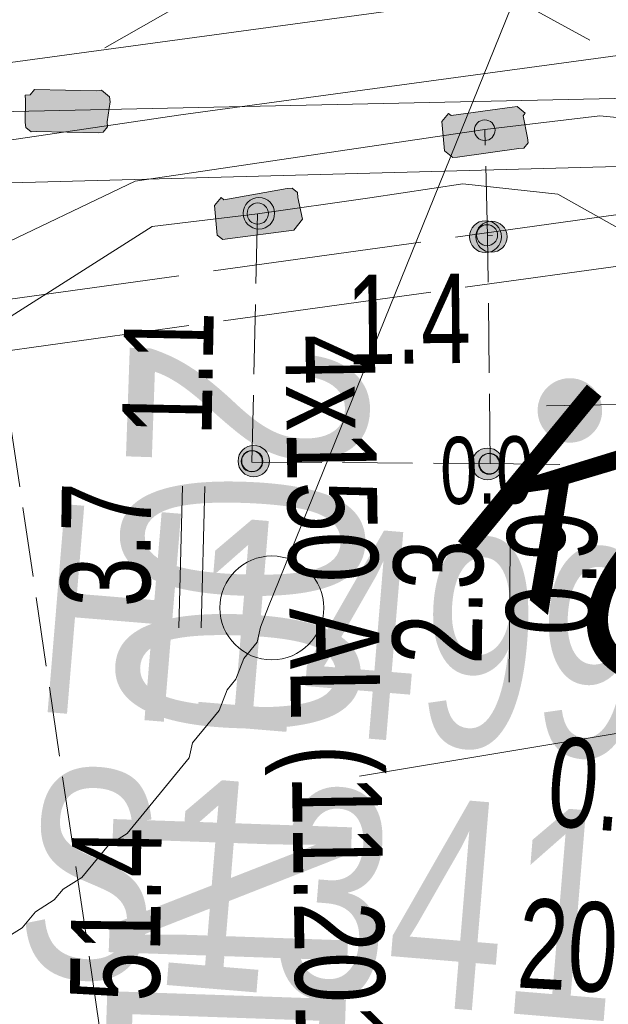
# Model space of a CAD drawing. Header units: metres. Extents: x -740 to 758, y -633 to 854.
# Tile 858 of 1056: x 83.19 to 86.7, y 306.94 to 312.82. Entities that reach past the tile are written whole.
import ezdxf

# ---------------------------------------------------------------- set-up
doc = ezdxf.new("R2010")
doc.units = ezdxf.units.M
doc.header["$MEASUREMENT"] = 0
doc.linetypes.add('1248_208', pattern=[1.456, 1.248, -0.208])
doc.linetypes.add('416_125', pattern=[0.5408, 0.416, -0.1248])
for name, color, linetype in [('Gas.LOVION', 7, 'Continuous'), ('Grundkarte.LOVION', 7, 'Continuous'), ('Strom.LOVION', 7, 'Continuous'), ('StromBemass.LOVION', 7, 'Continuous'), ('Telko.LOVION', 7, 'Continuous'), ('Wasser.LOVION', 7, 'Continuous')]:
    doc.layers.add(name, color=color, linetype=linetype)
doc.styles.add('ERSTELLTER_STIL_1', font='arial.ttf')

msp = doc.modelspace()

# ---------------------------------------------------------------- hatches: boundary and pattern name
at = {"layer": 'Gas.LOVION', "linetype": 'Continuous', "lineweight": 18}
msp.add_hatch(color=49, dxfattribs=at).paths.add_polyline_path([(86.6159, 310.3643), (86.6301, 310.3839), (86.6416, 310.4051), (86.6505, 310.4276), (86.6564, 310.4511), (86.6594, 310.4751), (86.6593, 310.4992), (86.6562, 310.5232), (86.6501, 310.5466), (86.6411, 310.569), (86.6294, 310.5902), (86.6151, 310.6097), (86.5985, 310.6273), (86.5799, 310.6426), (86.5594, 310.6555), (86.5375, 310.6657), (86.5145, 310.6731), (86.4907, 310.6776), (86.4666, 310.679), (86.4425, 310.6774), (86.4188, 310.6728), (86.3958, 310.6653), (86.374, 310.6549), (86.3536, 310.6419), (86.335, 310.6264), (86.3185, 310.6087), (86.3044, 310.5891), (86.2928, 310.5679), (86.284, 310.5454), (86.278, 310.522), (86.2751, 310.498), (86.2752, 310.4738), (86.2783, 310.4499), (86.2844, 310.4265), (86.2933, 310.404), (86.305, 310.3829), (86.3193, 310.3634), (86.3359, 310.3458), (86.3546, 310.3305), (86.375, 310.3176), (86.3969, 310.3073), (86.42, 310.2999), (86.4437, 310.2955), (86.4678, 310.2941), (86.492, 310.2956), (86.5157, 310.3003), (86.5387, 310.3078), (86.5605, 310.3182), (86.5809, 310.3312), (86.5994, 310.3466)])
at = {"layer": 'Strom.LOVION', "linetype": 'Continuous', "lineweight": 13}
for points in [[(86.1236, 312.296), (85.7591, 312.2456), (85.743, 312.2588), (85.7034, 312.2106), (85.7206, 312.0349), (85.7688, 311.9953), (85.798, 311.9982), (86.1626, 312.0486), (86.1918, 312.0515), (86.2183, 312.0836), (86.2154, 312.1129), (86.1879, 312.2432), (86.2011, 312.2593), (86.1529, 312.2989)], [(84.782, 311.8102), (84.4042, 311.7437), (84.3882, 311.7569), (84.3486, 311.7087), (84.3657, 311.533), (84.3979, 311.5066), (84.4271, 311.5095), (84.8209, 311.5628), (84.8738, 311.627), (84.8462, 311.7573), (84.8434, 311.7866), (84.8112, 311.813)]]:
    msp.add_hatch(color=7, dxfattribs=at).paths.add_polyline_path(points)
at = {"layer": 'StromBemass.LOVION', "linetype": 'Continuous', "lineweight": 13}
for points in [[(86.0074, 312.1191), (86.0119, 312.1254), (86.0156, 312.1321), (86.0184, 312.1394), (86.0203, 312.1469), (86.0213, 312.1545), (86.0212, 312.1623), (86.0202, 312.17), (86.0183, 312.1775), (86.0154, 312.1846), (86.0117, 312.1914), (86.0071, 312.1977), (86.0018, 312.2033), (85.9958, 312.2082), (85.9893, 312.2123), (85.9822, 312.2156), (85.9749, 312.218), (85.9673, 312.2194), (85.9595, 312.2199), (85.9518, 312.2194), (85.9442, 312.2179), (85.9369, 312.2155), (85.9299, 312.2121), (85.9233, 312.208), (85.9174, 312.203), (85.9121, 312.1974), (85.9076, 312.1911), (85.9039, 312.1843), (85.901, 312.1771), (85.8991, 312.1696), (85.8982, 312.1619), (85.8982, 312.1541), (85.8992, 312.1465), (85.9012, 312.139), (85.904, 312.1318), (85.9078, 312.125), (85.9124, 312.1188), (85.9177, 312.1131), (85.9237, 312.1082), (85.9302, 312.1041), (85.9372, 312.1008), (85.9446, 312.0985), (85.9522, 312.097), (85.9599, 312.0966), (85.9677, 312.0971), (85.9753, 312.0986), (85.9826, 312.101), (85.9896, 312.1043), (85.9961, 312.1085), (86.0021, 312.1134)], [(84.686, 311.6031), (84.6929, 311.6126), (84.6985, 311.623), (84.7028, 311.634), (84.7057, 311.6454), (84.7072, 311.6571), (84.7071, 311.6689), (84.7056, 311.6806), (84.7027, 311.692), (84.6983, 311.7029), (84.6926, 311.7133), (84.6856, 311.7228), (84.6775, 311.7313), (84.6684, 311.7388), (84.6584, 311.7451), (84.6477, 311.7501), (84.6365, 311.7537), (84.6249, 311.7559), (84.6132, 311.7566), (84.6014, 311.7558), (84.5898, 311.7536), (84.5786, 311.7499), (84.568, 311.7448), (84.558, 311.7385), (84.549, 311.7309), (84.5409, 311.7223), (84.534, 311.7127), (84.5284, 311.7024), (84.5241, 311.6914), (84.5212, 311.68), (84.5197, 311.6683), (84.5198, 311.6565), (84.5213, 311.6448), (84.5243, 311.6334), (84.5286, 311.6224), (84.5343, 311.6121), (84.5413, 311.6026), (84.5494, 311.594), (84.5585, 311.5866), (84.5685, 311.5803), (84.5792, 311.5753), (84.5904, 311.5717), (84.602, 311.5695), (84.6138, 311.5688), (84.6255, 311.5696), (84.6371, 311.5718), (84.6483, 311.5755), (84.659, 311.5806), (84.6689, 311.5869), (84.678, 311.5945)], [(84.6557, 311.621), (84.6604, 311.6274), (84.6642, 311.6344), (84.6671, 311.6418), (84.6691, 311.6495), (84.67, 311.6574), (84.67, 311.6654), (84.669, 311.6733), (84.667, 311.681), (84.664, 311.6884), (84.6602, 311.6953), (84.6555, 311.7018), (84.65, 311.7076), (84.6439, 311.7126), (84.6371, 311.7168), (84.6299, 311.7202), (84.6223, 311.7226), (84.6145, 311.7241), (84.6066, 311.7246), (84.5986, 311.7241), (84.5908, 311.7225), (84.5833, 311.7201), (84.5761, 311.7167), (84.5694, 311.7124), (84.5633, 311.7073), (84.5578, 311.7015), (84.5532, 311.695), (84.5494, 311.688), (84.5465, 311.6806), (84.5445, 311.6729), (84.5435, 311.665), (84.5436, 311.657), (84.5446, 311.6491), (84.5466, 311.6414), (84.5495, 311.6341), (84.5534, 311.6271), (84.5581, 311.6207), (84.5636, 311.6149), (84.5697, 311.6098), (84.5764, 311.6056), (84.5836, 311.6022), (84.5912, 311.5998), (84.599, 311.5983), (84.607, 311.5979), (84.6149, 311.5984), (84.6227, 311.5999), (84.6303, 311.6024), (84.6375, 311.6058), (84.6442, 311.6101), (84.6503, 311.6152)], [(86.0379, 311.4626), (86.0449, 311.4723), (86.0506, 311.4827), (86.055, 311.4939), (86.0579, 311.5055), (86.0594, 311.5173), (86.0593, 311.5293), (86.0578, 311.5411), (86.0548, 311.5527), (86.0504, 311.5638), (86.0446, 311.5742), (86.0375, 311.5839), (86.0293, 311.5925), (86.0201, 311.6001), (86.01, 311.6065), (85.9992, 311.6115), (85.9878, 311.6152), (85.976, 311.6174), (85.9641, 311.6181), (85.9522, 311.6173), (85.9405, 311.615), (85.9291, 311.6113), (85.9183, 311.6062), (85.9082, 311.5998), (85.8991, 311.5921), (85.8909, 311.5834), (85.8839, 311.5737), (85.8782, 311.5632), (85.8738, 311.5521), (85.8709, 311.5405), (85.8694, 311.5286), (85.8695, 311.5167), (85.871, 311.5049), (85.874, 311.4933), (85.8785, 311.4822), (85.8843, 311.4717), (85.8913, 311.4621), (85.8995, 311.4534), (85.9087, 311.4458), (85.9189, 311.4395), (85.9297, 311.4344), (85.9411, 311.4308), (85.9528, 311.4286), (85.9647, 311.4278), (85.9766, 311.4286), (85.9884, 311.4309), (85.9997, 311.4346), (86.0105, 311.4398), (86.0206, 311.4462), (86.0298, 311.4538)], [(86.0716, 311.4641), (86.0784, 311.4736), (86.084, 311.4838), (86.0882, 311.4947), (86.0911, 311.506), (86.0925, 311.5175), (86.0925, 311.5292), (86.091, 311.5407), (86.088, 311.552), (86.0837, 311.5628), (86.0781, 311.573), (86.0712, 311.5824), (86.0632, 311.5909), (86.0542, 311.5983), (86.0443, 311.6045), (86.0337, 311.6094), (86.0227, 311.613), (86.0112, 311.6151), (85.9996, 311.6158), (85.9879, 311.6151), (85.9765, 311.6129), (85.9654, 311.6092), (85.9549, 311.6042), (85.9451, 311.5979), (85.9361, 311.5905), (85.9282, 311.582), (85.9214, 311.5725), (85.9158, 311.5623), (85.9115, 311.5514), (85.9087, 311.5402), (85.9073, 311.5286), (85.9073, 311.5169), (85.9088, 311.5054), (85.9117, 311.4941), (85.916, 311.4833), (85.9217, 311.4731), (85.9286, 311.4637), (85.9366, 311.4552), (85.9456, 311.4478), (85.9554, 311.4416), (85.966, 311.4367), (85.9771, 311.4331), (85.9885, 311.431), (86.0002, 311.4303), (86.0118, 311.431), (86.0232, 311.4333), (86.0343, 311.4369), (86.0448, 311.4419), (86.0546, 311.4482), (86.0636, 311.4556)], [(86.0219, 311.4922), (86.0265, 311.4986), (86.0303, 311.5055), (86.0332, 311.5128), (86.0351, 311.5204), (86.0361, 311.5282), (86.0361, 311.5361), (86.035, 311.5439), (86.0331, 311.5515), (86.0301, 311.5588), (86.0263, 311.5657), (86.0217, 311.5721), (86.0163, 311.5778), (86.0102, 311.5828), (86.0035, 311.587), (85.9964, 311.5903), (85.9889, 311.5927), (85.9812, 311.5941), (85.9733, 311.5946), (85.9655, 311.5941), (85.9578, 311.5926), (85.9503, 311.5901), (85.9432, 311.5868), (85.9366, 311.5825), (85.9305, 311.5775), (85.9251, 311.5717), (85.9205, 311.5654), (85.9168, 311.5585), (85.9139, 311.5511), (85.912, 311.5435), (85.911, 311.5357), (85.911, 311.5278), (85.912, 311.52), (85.914, 311.5124), (85.9169, 311.5051), (85.9208, 311.4982), (85.9254, 311.4919), (85.9308, 311.4862), (85.9369, 311.4812), (85.9435, 311.477), (85.9507, 311.4737), (85.9582, 311.4712), (85.9659, 311.4698), (85.9737, 311.4693), (85.9816, 311.4698), (85.9893, 311.4713), (85.9968, 311.4738), (86.0039, 311.4772), (86.0105, 311.4814), (86.0166, 311.4864)], [(84.6553, 310.1249), (84.6622, 310.1344), (84.6679, 310.1448), (84.6721, 310.1557), (84.675, 310.1671), (84.6765, 310.1787), (84.6764, 310.1905), (84.6749, 310.2021), (84.672, 310.2135), (84.6676, 310.2244), (84.6619, 310.2347), (84.655, 310.2442), (84.6469, 310.2527), (84.6378, 310.2602), (84.6279, 310.2665), (84.6172, 310.2714), (84.606, 310.275), (84.5945, 310.2772), (84.5828, 310.2779), (84.571, 310.2771), (84.5595, 310.2749), (84.5483, 310.2712), (84.5377, 310.2662), (84.5278, 310.2598), (84.5188, 310.2523), (84.5108, 310.2437), (84.5039, 310.2342), (84.4983, 310.2239), (84.494, 310.2129), (84.4911, 310.2016), (84.4897, 310.1899), (84.4897, 310.1781), (84.4912, 310.1665), (84.4942, 310.1551), (84.4985, 310.1442), (84.5042, 310.1339), (84.5112, 310.1244), (84.5192, 310.1159), (84.5283, 310.1084), (84.5382, 310.1022), (84.5489, 310.0972), (84.5601, 310.0936), (84.5716, 310.0914), (84.5834, 310.0907), (84.5951, 310.0915), (84.6066, 310.0938), (84.6178, 310.0974), (84.6284, 310.1025), (84.6383, 310.1088), (84.6473, 310.1163)], [(86.0494, 310.107), (86.0564, 310.1167), (86.0621, 310.1271), (86.0664, 310.1382), (86.0694, 310.1497), (86.0708, 310.1615), (86.0708, 310.1734), (86.0692, 310.1852), (86.0663, 310.1967), (86.0618, 310.2078), (86.0561, 310.2182), (86.0491, 310.2278), (86.0409, 310.2364), (86.0317, 310.244), (86.0216, 310.2503), (86.0109, 310.2553), (85.9995, 310.259), (85.9878, 310.2612), (85.976, 310.2619), (85.9641, 310.2611), (85.9524, 310.2588), (85.9411, 310.2551), (85.9304, 310.25), (85.9204, 310.2436), (85.9112, 310.236), (85.9031, 310.2273), (85.8961, 310.2177), (85.8904, 310.2072), (85.8861, 310.1961), (85.8832, 310.1846), (85.8817, 310.1728), (85.8818, 310.1609), (85.8833, 310.1491), (85.8863, 310.1376), (85.8907, 310.1266), (85.8965, 310.1162), (85.9035, 310.1066), (85.9117, 310.0979), (85.9208, 310.0904), (85.9309, 310.084), (85.9417, 310.079), (85.953, 310.0753), (85.9647, 310.0732), (85.9766, 310.0724), (85.9884, 310.0732), (86.0001, 310.0755), (86.0114, 310.0792), (86.0222, 310.0843), (86.0322, 310.0907), (86.0413, 310.0983)], [(84.6195, 310.1432), (84.6241, 310.1496), (84.6279, 310.1565), (84.6307, 310.1638), (84.6327, 310.1715), (84.6336, 310.1793), (84.6336, 310.1872), (84.6326, 310.195), (84.6306, 310.2026), (84.6277, 310.21), (84.6239, 310.2169), (84.6192, 310.2232), (84.6138, 310.2289), (84.6077, 310.2339), (84.601, 310.2382), (84.5939, 310.2415), (84.5864, 310.2439), (84.5787, 310.2453), (84.5708, 310.2458), (84.5629, 310.2453), (84.5552, 310.2438), (84.5477, 310.2413), (84.5406, 310.238), (84.5339, 310.2337), (84.5279, 310.2287), (84.5225, 310.2229), (84.5179, 310.2165), (84.5141, 310.2096), (84.5112, 310.2023), (84.5093, 310.1946), (84.5083, 310.1868), (84.5084, 310.1789), (84.5094, 310.1711), (84.5114, 310.1635), (84.5143, 310.1561), (84.5181, 310.1493), (84.5228, 310.1429), (84.5282, 310.1372), (84.5343, 310.1322), (84.5409, 310.128), (84.5481, 310.1246), (84.5556, 310.1222), (84.5633, 310.1208), (84.5712, 310.1203), (84.5791, 310.1208), (84.5868, 310.1223), (84.5943, 310.1248), (84.6014, 310.1281), (84.608, 310.1324), (84.6141, 310.1374)], [(84.6229, 310.1445), (84.6275, 310.1509), (84.6313, 310.1579), (84.6342, 310.1652), (84.6361, 310.1728), (84.6371, 310.1807), (84.6371, 310.1885), (84.6361, 310.1964), (84.6341, 310.204), (84.6311, 310.2113), (84.6273, 310.2182), (84.6227, 310.2246), (84.6172, 310.2303), (84.6112, 310.2353), (84.6045, 310.2395), (84.5973, 310.2428), (84.5898, 310.2453), (84.5821, 310.2467), (84.5742, 310.2472), (84.5664, 310.2467), (84.5586, 310.2452), (84.5511, 310.2427), (84.544, 310.2393), (84.5374, 310.2351), (84.5313, 310.23), (84.5259, 310.2243), (84.5213, 310.2179), (84.5175, 310.2109), (84.5147, 310.2036), (84.5127, 310.196), (84.5118, 310.1881), (84.5118, 310.1803), (84.5128, 310.1724), (84.5148, 310.1648), (84.5177, 310.1575), (84.5215, 310.1506), (84.5262, 310.1442), (84.5316, 310.1385), (84.5377, 310.1335), (84.5444, 310.1293), (84.5515, 310.126), (84.559, 310.1235), (84.5668, 310.1221), (84.5746, 310.1216), (84.5825, 310.1221), (84.5902, 310.1236), (84.5977, 310.1261), (84.6048, 310.1295), (84.6115, 310.1337), (84.6175, 310.1388)], [(86.0331, 310.1282), (86.0376, 310.1345), (86.0413, 310.1413), (86.0442, 310.1486), (86.0461, 310.1561), (86.047, 310.1638), (86.047, 310.1716), (86.046, 310.1793), (86.044, 310.1868), (86.0412, 310.194), (86.0374, 310.2008), (86.0328, 310.207), (86.0275, 310.2127), (86.0215, 310.2176), (86.0149, 310.2217), (86.0079, 310.225), (86.0005, 310.2274), (85.9929, 310.2288), (85.9851, 310.2293), (85.9774, 310.2288), (85.9697, 310.2273), (85.9624, 310.2249), (85.9554, 310.2215), (85.9488, 310.2174), (85.9429, 310.2124), (85.9376, 310.2067), (85.933, 310.2004), (85.9293, 310.1936), (85.9265, 310.1864), (85.9246, 310.1789), (85.9236, 310.1712), (85.9236, 310.1634), (85.9246, 310.1557), (85.9266, 310.1482), (85.9295, 310.141), (85.9332, 310.1342), (85.9378, 310.1279), (85.9431, 310.1223), (85.9491, 310.1174), (85.9557, 310.1132), (85.9627, 310.1099), (85.9701, 310.1076), (85.9778, 310.1061), (85.9855, 310.1057), (85.9933, 310.1062), (86.0009, 310.1077), (86.0082, 310.1101), (86.0153, 310.1134), (86.0218, 310.1176), (86.0278, 310.1226)], [(86.0331, 310.1282), (86.0376, 310.1345), (86.0413, 310.1413), (86.0442, 310.1486), (86.0461, 310.1561), (86.047, 310.1638), (86.047, 310.1716), (86.046, 310.1793), (86.044, 310.1868), (86.0412, 310.194), (86.0374, 310.2008), (86.0328, 310.207), (86.0275, 310.2127), (86.0215, 310.2176), (86.0149, 310.2217), (86.0079, 310.225), (86.0005, 310.2274), (85.9929, 310.2288), (85.9851, 310.2293), (85.9774, 310.2288), (85.9697, 310.2273), (85.9624, 310.2249), (85.9554, 310.2215), (85.9488, 310.2174), (85.9429, 310.2124), (85.9376, 310.2067), (85.933, 310.2004), (85.9293, 310.1936), (85.9265, 310.1864), (85.9246, 310.1789), (85.9236, 310.1712), (85.9236, 310.1634), (85.9246, 310.1557), (85.9266, 310.1482), (85.9295, 310.141), (85.9332, 310.1342), (85.9378, 310.1279), (85.9431, 310.1223), (85.9491, 310.1174), (85.9557, 310.1132), (85.9627, 310.1099), (85.9701, 310.1076), (85.9778, 310.1061), (85.9855, 310.1057), (85.9933, 310.1062), (86.0009, 310.1077), (86.0082, 310.1101), (86.0153, 310.1134), (86.0218, 310.1176), (86.0278, 310.1226)], [(86.0354, 310.1306), (86.0399, 310.1368), (86.0436, 310.1436), (86.0464, 310.1508), (86.0483, 310.1582), (86.0492, 310.1659), (86.0492, 310.1736), (86.0482, 310.1812), (86.0463, 310.1886), (86.0434, 310.1958), (86.0397, 310.2025), (86.0352, 310.2087), (86.0299, 310.2143), (86.0239, 310.2192), (86.0174, 310.2233), (86.0104, 310.2266), (86.0031, 310.2289), (85.9955, 310.2303), (85.9879, 310.2308), (85.9802, 310.2303), (85.9726, 310.2288), (85.9653, 310.2264), (85.9584, 310.2231), (85.9519, 310.219), (85.946, 310.2141), (85.9407, 310.2084), (85.9362, 310.2022), (85.9325, 310.1954), (85.9297, 310.1883), (85.9278, 310.1808), (85.9269, 310.1732), (85.9269, 310.1655), (85.9279, 310.1578), (85.9298, 310.1504), (85.9327, 310.1432), (85.9364, 310.1365), (85.941, 310.1303), (85.9462, 310.1247), (85.9522, 310.1198), (85.9587, 310.1157), (85.9657, 310.1125), (85.973, 310.1101), (85.9806, 310.1087), (85.9883, 310.1082), (85.9959, 310.1087), (86.0035, 310.1102), (86.0108, 310.1126), (86.0178, 310.1159), (86.0242, 310.12), (86.0302, 310.125)]]:
    msp.add_hatch(color=7, dxfattribs=at).paths.add_polyline_path(points)
at = {"layer": 'Telko.LOVION', "linetype": 'Continuous', "lineweight": 13}
msp.add_hatch(color=7, dxfattribs=at).paths.add_polyline_path([(83.6461, 312.3937), (83.2759, 312.4018), (83.2495, 312.3697), (83.2202, 312.3668), (83.2231, 312.3375), (83.2213, 312.2044), (83.2242, 312.1751), (83.2563, 312.1487), (83.2856, 312.1515), (83.6558, 312.1434), (83.6851, 312.1463), (83.7115, 312.1784), (83.7086, 312.2077), (83.7265, 312.3276), (83.7236, 312.3569), (83.6754, 312.3965)])

# ---------------------------------------------------------------- linework, layer by layer
at = {"layer": 'Gas.LOVION', "color": 49, "linetype": 'Continuous', "lineweight": 18}
msp.add_lwpolyline([(87.8109, 310.9093), (87.832, 310.5419), (86.3275, 310.513)], dxfattribs=at)
at = {"layer": 'Grundkarte.LOVION', "color": 253, "linetype": 'Continuous', "lineweight": 18}
for points in [[(83.092, 307.3298), (83.2034, 307.3998), (83.2826, 307.4962), (83.394, 307.5662), (83.4468, 307.6305), (83.5582, 307.7005), (83.7167, 307.8933), (83.8281, 307.9633), (84.1979, 308.4132), (84.2185, 308.5039), (84.377, 308.6968), (84.4241, 308.8196), (84.477, 308.8839), (84.5241, 309.0067), (84.6033, 309.1031), (84.624, 309.1938), (84.6711, 309.3166), (87.6936, 316.7942), (88.2707, 336.8896)], [(88.2707, 336.8896), (87.6936, 316.7942), (84.6711, 309.3166), (84.624, 309.1938), (84.6033, 309.1031), (84.5241, 309.0067), (84.477, 308.8839), (84.4241, 308.8196), (84.377, 308.6968), (84.2185, 308.5039), (84.1979, 308.4132), (83.8281, 307.9633), (83.7167, 307.8933), (83.5582, 307.7005), (83.4468, 307.6305), (83.394, 307.5662), (83.2826, 307.4962), (83.2034, 307.3998), (83.092, 307.3298)], [(88.2707, 336.8896), (87.6936, 316.7942), (84.6711, 309.3166), (84.624, 309.1938), (84.6033, 309.1031), (84.5241, 309.0067), (84.477, 308.8839), (84.4241, 308.8196), (84.377, 308.6968), (84.2185, 308.5039), (84.1979, 308.4132), (83.8281, 307.9633), (83.7167, 307.8933), (83.5582, 307.7005), (83.4468, 307.6305), (83.394, 307.5662), (83.2826, 307.4962), (83.2034, 307.3998), (83.092, 307.3298)]]:
    msp.add_lwpolyline(points, dxfattribs=at)
at = {"layer": 'Grundkarte.LOVION', "color": 8, "linetype": 'Continuous', "lineweight": 18}
for points in [[(88.2707, 336.8896), (87.6936, 316.7942), (84.6711, 309.3166), (84.624, 309.1938), (84.6033, 309.1031), (84.5241, 309.0067), (84.477, 308.8839), (84.4241, 308.8196), (84.377, 308.6968), (84.2185, 308.5039), (84.1979, 308.4132), (83.8281, 307.9633), (83.7167, 307.8933), (83.5582, 307.7005), (83.4468, 307.6305), (83.394, 307.5662), (83.2826, 307.4962), (83.2034, 307.3998), (83.092, 307.3298)], [(83.092, 307.3298), (83.2034, 307.3998), (83.2826, 307.4962), (83.394, 307.5662), (83.4468, 307.6305), (83.5582, 307.7005), (83.7167, 307.8933), (83.8281, 307.9633), (84.1979, 308.4132), (84.2185, 308.5039), (84.377, 308.6968), (84.4241, 308.8196), (84.477, 308.8839), (84.5241, 309.0067), (84.6033, 309.1031), (84.624, 309.1938), (84.6711, 309.3166), (87.6936, 316.7942), (89.9303, 322.333)]]:
    msp.add_lwpolyline(points, dxfattribs=at)
at = {"layer": 'Grundkarte.LOVION', "color": 9, "linetype": 'Continuous', "lineweight": 18}
msp.add_circle((84.6908, 309.3084), 0.3098, dxfattribs=at)
at = {"layer": 'Strom.LOVION', "color": 194, "linetype": 'Continuous', "lineweight": 18}
for points in [[(134.6899, 315.8622), (125.7931, 315.7164), (120.1177, 315.7231), (117.62, 315.272), (115.1696, 315.6974), (99.3004, 314.7666), (82.8356, 312.5213), (67.7743, 310.2803), (53.1403, 306.6919), (52.3717, 306.5429), (47.5048, 305.5351), (44.2574, 304.8924), (33.3504, 303.0872), (29.5628, 302.3769), (26.8683, 302.2761), (24.4278, 303.2049), (15.062, 305.4369), (-14.9807, 311.9279), (-36.5859, 316.0075), (-45.2326, 317.8369), (-81.5771, 319.707)], [(129.6791, 315.2688), (125.7671, 315.2262), (120.1371, 315.2225), (117.6072, 314.7979), (115.1465, 315.1779), (99.3594, 314.3142), (84.1478, 312.2506), (68.4028, 309.8984), (63.1679, 308.5738), (53.1558, 306.3831), (52.4192, 306.2077), (47.6006, 305.1602), (46.3796, 304.9522), (33.5747, 302.6066), (29.5793, 301.9057), (26.8716, 301.7887), (24.4472, 302.7044), (15.0814, 304.9364), (-14.982, 311.3367), (-36.7933, 315.5587), (-45.2218, 317.4242), (-81.9072, 319.3053)]]:
    msp.add_lwpolyline(points, dxfattribs=at)
at = {"layer": 'Strom.LOVION', "color": 1, "linetype": '1248_208', "lineweight": 18}
for points in [[(-14.5798, 310.5484), (14.9423, 304.243), (25.053, 301.3449), (28.904, 300.953), (33.2657, 301.8375), (49.1952, 304.8728), (68.4801, 309.108), (99.4028, 313.417), (117.6088, 314.1773), (130.7593, 314.6503), (133.5916, 314.8533)], [(-13.2655, 309.9528), (15.0192, 303.9106), (24.9938, 301.0436), (28.9166, 300.6734), (33.7146, 301.6302), (49.1067, 304.5686), (68.538, 308.8181), (99.4475, 313.111), (117.5921, 313.8949), (130.7293, 314.3518), (133.5909, 314.5577), (155.3394, 313.6989), (164.8721, 313.5374), (167.9072, 314.0854)]]:
    msp.add_lwpolyline(points, dxfattribs=at)
at = {"layer": 'Strom.LOVION', "color": 7, "linetype": 'Continuous', "lineweight": 13}
for points in [[(86.1236, 312.296), (86.1529, 312.2989), (86.2011, 312.2593), (86.1879, 312.2432), (86.2154, 312.1129), (86.2183, 312.0836), (86.1918, 312.0515), (86.1626, 312.0486), (85.798, 311.9982), (85.7688, 311.9953), (85.7206, 312.0349), (85.7034, 312.2106), (85.743, 312.2588), (85.7591, 312.2456)], [(84.782, 311.8102), (84.8112, 311.813), (84.8434, 311.7866), (84.8462, 311.7573), (84.8738, 311.627), (84.8209, 311.5628), (84.4271, 311.5095), (84.3979, 311.5066), (84.3657, 311.533), (84.3486, 311.7087), (84.3882, 311.7569), (84.4042, 311.7437)]]:
    msp.add_lwpolyline(points, close=True, dxfattribs=at)
at = {"layer": 'Strom.LOVION', "color": 1, "linetype": 'Continuous', "lineweight": 18}
for points in [[(88.7878, 308.6256), (88.7733, 308.0182), (87.7372, 308.0352), (87.4479, 308.2729), (87.2615, 308.6684), (87.2015, 312.0024), (87.0569, 312.1213), (86.8698, 312.2212), (86.6459, 312.2436), (85.9594, 312.1617)], [(48.9484, 305.1294), (68.4515, 309.4007), (82.9869, 311.4278), (83.8762, 311.8546), (85.9594, 312.1617)]]:
    msp.add_lwpolyline(points, dxfattribs=at)
at = {"layer": 'Strom.LOVION', "color": 150, "linetype": 'Continuous', "lineweight": 18}
msp.add_lwpolyline([(64.0379, 307.5357), (68.4202, 308.511), (79.9942, 310.145), (83.0723, 311.0076), (83.9765, 311.5836), (84.6046, 311.6598), (85.275, 311.7549), (85.8284, 311.8386), (86.3961, 311.7759), (86.9121, 311.4864), (86.9584, 308.5945), (87.2016, 308.0715), (87.4398, 307.9026), (87.7469, 307.7849), (88.783, 307.768), (90.2653, 308.3267), (90.282, 308.6091)], dxfattribs=at)
at = {"layer": 'Strom.LOVION', "color": 7, "linetype": 'Continuous', "lineweight": 13}
msp.add_lwpolyline([(86.9584, 308.5945), (85.2133, 308.3056)], dxfattribs=at)
at = {"layer": 'StromBemass.LOVION', "color": 7, "linetype": '416_125', "lineweight": 13}
for points in [[(83.918, 304.9278), (83.8057, 305.774), (83.7409, 306.2849), (82.8196, 312.5345)], [(85.9916, 310.1699), (85.977, 311.528), (85.9594, 312.1617)], [(84.6046, 311.6598), (84.572, 310.1788), (85.9916, 310.1699), (88.2555, 310.14), (89.1745, 310.1116), (90.5355, 310.0969), (91.26, 310.0938)], [(86.0063, 311.5309), (85.977, 311.528)]]:
    msp.add_lwpolyline(points, dxfattribs=at)
at = {"layer": 'StromBemass.LOVION', "color": 7, "linetype": 'Continuous', "lineweight": 13}
for points in [[(84.1366, 309.1905), (84.1575, 310.0349)], [(84.2698, 309.1887), (84.2907, 310.0331)], [(86.1043, 308.8656), (86.112, 309.694)]]:
    msp.add_lwpolyline(points, dxfattribs=at)
for centre, radius in [((85.9597, 312.1582), 0.0616), ((84.6135, 311.6627), 0.0939), ((84.6068, 311.6612), 0.0634), ((85.9644, 311.523), 0.0951), ((85.9999, 311.5231), 0.0928), ((85.9735, 311.532), 0.0626), ((84.5831, 310.1843), 0.0936), ((85.9763, 310.1672), 0.0947), ((84.571, 310.1831), 0.0628), ((84.5744, 310.1844), 0.0628), ((85.9853, 310.1675), 0.0618), ((85.9853, 310.1675), 0.0618), ((85.9881, 310.1695), 0.0613)]:
    msp.add_circle(centre, radius, dxfattribs=at)
at = {"layer": 'Telko.LOVION', "color": 1, "linetype": 'Continuous', "lineweight": 18}
for points in [[(-82.277, 318.8553), (-58.9939, 317.1121), (-36.5197, 314.8761), (-22.0733, 312.3724), (-2.3481, 307.8725), (15.9479, 303.6319), (34.0815, 302.1094), (62.7827, 308.4327), (79.8231, 312.1972), (110.7173, 312.8681), (130.5925, 313.3335), (133.3627, 313.2645), (133.869, 313.2253)], [(128.3003, 313.1981), (127.798, 313.0455), (80.2495, 311.766), (54.6464, 306.1003), (33.6049, 301.6934), (18.7678, 302.9027), (14.9611, 303.4468), (6.4918, 305.4266), (-13.4497, 310.0235), (-32.6578, 314.0714), (-51.9112, 316.1643), (-76.2919, 317.9479), (-82.8185, 318.1965)]]:
    msp.add_lwpolyline(points, dxfattribs=at)
at = {"layer": 'Telko.LOVION', "color": 49, "linetype": 'Continuous', "lineweight": 18}
msp.add_lwpolyline([(86.5869, 312.696), (85.2129, 313.4483), (82.9472, 315.3105), (85.1647, 313.4879), (83.695, 312.6497)], dxfattribs=at)
at = {"layer": 'Telko.LOVION', "color": 7, "linetype": 'Continuous', "lineweight": 13}
msp.add_lwpolyline([(83.6461, 312.3937), (83.6754, 312.3965), (83.7236, 312.3569), (83.7265, 312.3276), (83.7086, 312.2077), (83.7115, 312.1784), (83.6851, 312.1463), (83.6558, 312.1434), (83.2856, 312.1515), (83.2563, 312.1487), (83.2242, 312.1751), (83.2213, 312.2044), (83.2231, 312.3375), (83.2202, 312.3668), (83.2495, 312.3697), (83.2759, 312.4018)], close=True, dxfattribs=at)

# ---------------------------------------------------------------- texts
at = {"layer": 'Gas.LOVION', "color": 5, "linetype": 'Continuous', "lineweight": 18, "insert": (83.8263, 310.9325), "char_height": 1.42278, "attachment_point": 7, "rotation": 268.00416, "style": 'ERSTELLTER_STIL_1'}
msp.add_mtext('{\\A1;\\W0.71559x;200 ND ST}', dxfattribs=at)
at = {"layer": 'Gas.LOVION', "color": 49, "linetype": 'Continuous', "lineweight": 18, "insert": (85.713, 309.756), "char_height": 1.209356, "attachment_point": 7, "rotation": 320.58375, "style": 'ERSTELLTER_STIL_1'}
msp.add_mtext('{\\A1;\\W0.71561x;KOR 3794}', dxfattribs=at)
at = {"layer": 'Strom.LOVION', "color": 150, "linetype": 'Continuous', "lineweight": 18, "insert": (84.6095, 310.9348), "char_height": 0.533533, "attachment_point": 7, "rotation": 270.88944, "style": 'ERSTELLTER_STIL_1'}
msp.add_mtext('{\\A1;\\W0.72942x;4x150 AL (11.2017)}', dxfattribs=at)
at = {"layer": 'StromBemass.LOVION', "color": 7, "linetype": 'Continuous', "lineweight": 13, "attachment_point": 7, "style": 'ERSTELLTER_STIL_1'}
for s, insert, char_height, rotation in [('{\\A1;\\W0.71556x;1.4}', (85.1373, 310.7616), 0.533549, 0.62078), ('{\\A1;\\W0.71558x;1.1}', (84.3303, 310.333), 0.533546, 88.86312), ('{\\A1;\\W0.71559x;0.0}', (85.6962, 309.9217), 0.400161, 0.61795), ('{\\A1;\\W0.71558x;3.7}', (83.9708, 309.3111), 0.533547, 89.22684), ('{\\A1;\\W0.71558x;0.9}', (86.6267, 309.1418), 0.533547, 89.22684), ('{\\A1;\\W0.71558x;2.3}', (85.949, 308.9692), 0.533547, 89.22684), ('{\\A1;\\W0.71555x;0.8}', (86.3175, 308.005), 0.533545, 355.03922), ('{\\A1;\\W0.71558x;51.4}', (84.0282, 306.9571), 0.533546, 89.24097), ('{\\A1;\\W0.71558x;20.4}', (86.1444, 307.0375), 0.533545, 356.82488)]:
    msp.add_mtext(s, dxfattribs=dict(at, insert=insert, char_height=char_height, rotation=rotation))
at = {"layer": 'Wasser.LOVION', "color": 7, "linetype": 'Continuous', "lineweight": 13, "char_height": 1.244915, "attachment_point": 7, "style": 'ERSTELLTER_STIL_1'}
for s, insert, rotation in [('{\\A1;\\W0.71562x;H1499}', (83.2512, 308.6774), 355.27908), ('{\\A1;\\W0.71561x;S1341}', (83.1414, 307.1174), 355.27543)]:
    msp.add_mtext(s, dxfattribs=dict(at, insert=insert, rotation=rotation))

doc.saveas('drawing.dxf')
